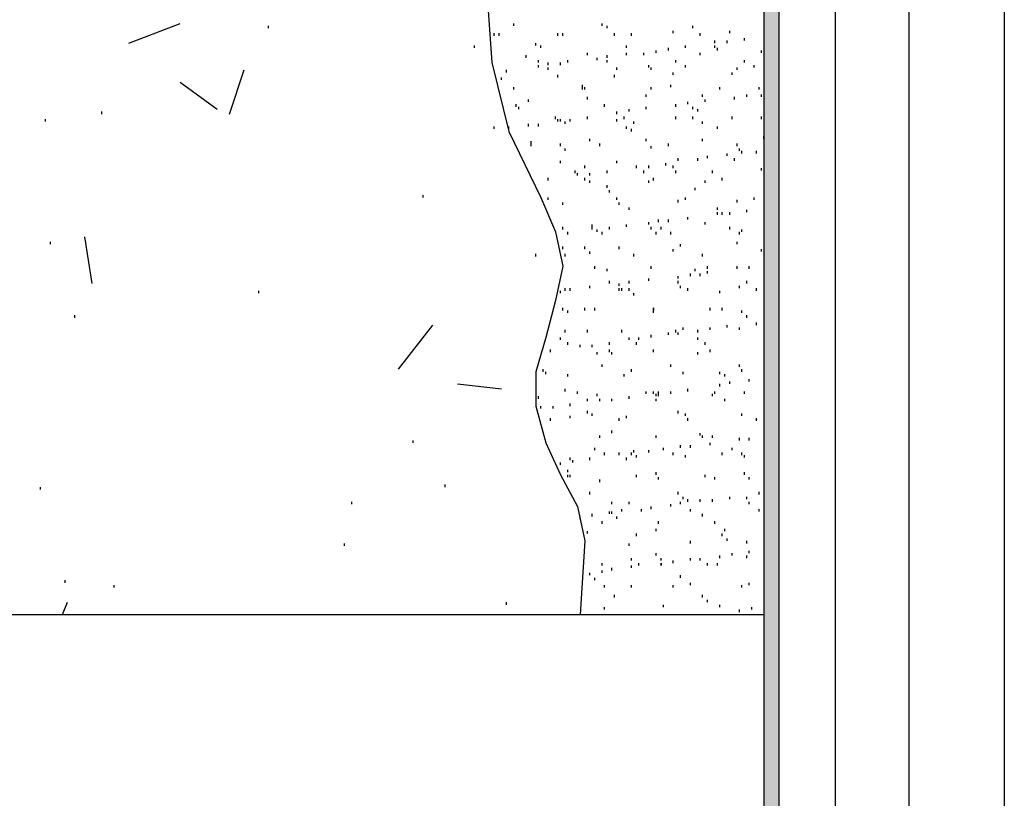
# Model space of a CAD drawing. Header units: millimetres. Extents: x -261 to 187, y -214 to 106.
# Tile 287 of 656: x -131.97 to -131.301, y -152.401 to -151.872. Entities that reach past the tile are written whole.
import ezdxf

# ---------------------------------------------------------------- set-up
doc = ezdxf.new("R2010")
doc.units = ezdxf.units.MM
doc.header["$LTSCALE"] = 0.005
doc.header["$MEASUREMENT"] = 0
doc.layers.add('PDF_Geometry', color=4, linetype='Continuous')
doc.layers.add('PDF_Solid Fills', color=7, linetype='Continuous')

msp = doc.modelspace()

# ---------------------------------------------------------------- linework, layer by layer
at = {"layer": 'PDF_Geometry', "color": 7, "lineweight": 25}
for points in [[(-131.51397, -151.49594), (-131.48399, -151.49594), (-131.474, -151.49929), (-131.46566, -151.50596), (-131.46398, -151.51594), (-131.46398, -153.06428)], [(-131.604, -151.51762), (-131.63566, -151.60928), (-131.63898, -151.63428), (-131.63898, -151.6593), (-131.63231, -151.70762), (-131.63231, -151.73261), (-131.63398, -151.75596), (-131.64732, -151.80263), (-131.65231, -151.85262), (-131.64899, -151.90097), (-131.63733, -151.94764), (-131.61566, -151.99263), (-131.60567, -152.01595), (-131.60065, -152.0393), (-131.60567, -152.06262), (-131.61234, -152.08762), (-131.61897, -152.11097), (-131.61897, -152.13429), (-131.61234, -152.15928), (-131.60232, -152.18096), (-131.59066, -152.20263), (-131.58564, -152.22595), (-131.58899, -152.27594)], [(-131.40398, -151.54928), (-131.40398, -151.60761), (-131.41564, -151.61763), (-131.41564, -153.06428)], [(-131.36565, -151.5476), (-131.36565, -153.06428)], [(-131.30065, -151.5476), (-131.30065, -153.06428)], [(-131.454, -151.67261), (-131.454, -153.06428)], [(-131.89565, -151.88763), (-131.86067, -151.8743)], [(-131.63398, -151.87597), (-131.63398, -151.8743)], [(-131.57398, -151.87597), (-131.57398, -151.8743)], [(-131.80066, -151.87761), (-131.80066, -151.87597)], [(-131.64732, -151.88264), (-131.64732, -151.88096)], [(-131.64397, -151.88264), (-131.64397, -151.88096)], [(-131.604, -151.88264), (-131.604, -151.88096)], [(-131.60065, -151.88264), (-131.60065, -151.88096)], [(-131.57066, -151.87761), (-131.57066, -151.87597)], [(-131.56564, -151.88264), (-131.56564, -151.88096)], [(-131.55398, -151.88264), (-131.55398, -151.88096)], [(-131.52566, -151.88096), (-131.52566, -151.87929)], [(-131.5123, -151.87761), (-131.5123, -151.87597)], [(-131.50731, -151.88264), (-131.50731, -151.88096)], [(-131.4873, -151.88096), (-131.4873, -151.87929)], [(-131.61897, -151.88927), (-131.61897, -151.88763)], [(-131.49732, -151.88763), (-131.49732, -151.88596)], [(-131.48898, -151.88763), (-131.48898, -151.88596)], [(-131.47732, -151.88596), (-131.47732, -151.88428)], [(-131.66065, -151.89095), (-131.66065, -151.88927)], [(-131.61566, -151.89095), (-131.61566, -151.88927)], [(-131.584, -151.89594), (-131.584, -151.8943)], [(-131.55733, -151.89095), (-131.55733, -151.88927)], [(-131.55733, -151.89594), (-131.55733, -151.8943)], [(-131.54567, -151.89594), (-131.54567, -151.8943)], [(-131.53732, -151.8943), (-131.53732, -151.89262)], [(-131.52898, -151.89262), (-131.52898, -151.89095)], [(-131.51732, -151.89095), (-131.51732, -151.88927)], [(-131.50731, -151.89594), (-131.50731, -151.8943)], [(-131.49732, -151.89095), (-131.49732, -151.88927)], [(-131.49565, -151.89262), (-131.49565, -151.89095)], [(-131.46566, -151.8943), (-131.46566, -151.89262)], [(-131.62564, -151.89762), (-131.62564, -151.89594)], [(-131.61733, -151.90097), (-131.61733, -151.89929)], [(-131.61066, -151.90261), (-131.61066, -151.90097)], [(-131.60232, -151.90261), (-131.60232, -151.90097)], [(-131.59733, -151.90097), (-131.59733, -151.89929)], [(-131.57733, -151.89929), (-131.57733, -151.89762)], [(-131.57066, -151.89762), (-131.57066, -151.89594)], [(-131.57066, -151.90097), (-131.57066, -151.89929)], [(-131.52399, -151.90097), (-131.52399, -151.89929)], [(-131.47732, -151.90097), (-131.47732, -151.89929)], [(-131.82733, -151.93594), (-131.81732, -151.90596)], [(-131.63898, -151.90763), (-131.63898, -151.90596)], [(-131.61733, -151.90428), (-131.61733, -151.90261)], [(-131.61066, -151.90596), (-131.61066, -151.90428)], [(-131.56399, -151.90596), (-131.56399, -151.90428)], [(-131.54232, -151.90428), (-131.54232, -151.90261)], [(-131.54064, -151.90596), (-131.54064, -151.90428)], [(-131.52566, -151.90928), (-131.52566, -151.90763)], [(-131.51732, -151.90428), (-131.51732, -151.90261)], [(-131.48566, -151.90928), (-131.48566, -151.90763)], [(-131.48231, -151.90596), (-131.48231, -151.90428)], [(-131.47065, -151.90428), (-131.47065, -151.90261)], [(-131.86067, -151.9143), (-131.83567, -151.93263)], [(-131.64233, -151.91263), (-131.64233, -151.91095)], [(-131.604, -151.91095), (-131.604, -151.90928)], [(-131.56564, -151.91095), (-131.56564, -151.90928)], [(-131.63398, -151.91929), (-131.63398, -151.91762)], [(-131.58731, -151.91929), (-131.58731, -151.91762), (-131.58731, -151.91594)], [(-131.58564, -151.91929), (-131.58564, -151.91762)], [(-131.54064, -151.91929), (-131.54064, -151.91762)], [(-131.52734, -151.91762), (-131.52734, -151.91594)], [(-131.49397, -151.91929), (-131.49397, -151.91762)], [(-131.46733, -151.91929), (-131.46733, -151.91762)], [(-131.624, -151.9276), (-131.624, -151.92596)], [(-131.584, -151.92596), (-131.584, -151.92428)], [(-131.54399, -151.92428), (-131.54399, -151.92261)], [(-131.51565, -151.92928), (-131.51565, -151.9276)], [(-131.50566, -151.92428), (-131.50566, -151.92261)], [(-131.50399, -151.9276), (-131.50399, -151.92596)], [(-131.48399, -151.92596), (-131.48399, -151.92428)], [(-131.47564, -151.92428), (-131.47564, -151.92261)], [(-131.46566, -151.92428), (-131.46566, -151.92261)], [(-131.91401, -151.93594), (-131.91401, -151.93427)], [(-131.63231, -151.93095), (-131.63231, -151.92928)], [(-131.63067, -151.93263), (-131.63067, -151.93095)], [(-131.5723, -151.93095), (-131.5723, -151.92928)], [(-131.56399, -151.93594), (-131.56399, -151.93427)], [(-131.55565, -151.93427), (-131.55565, -151.93263)], [(-131.54399, -151.93263), (-131.54399, -151.93095)], [(-131.52399, -151.93095), (-131.52399, -151.92928)], [(-131.5123, -151.93263), (-131.5123, -151.93095)], [(-131.50898, -151.93427), (-131.50898, -151.93263)], [(-131.9523, -151.94094), (-131.9523, -151.93929)], [(-131.60567, -151.93929), (-131.60567, -151.93762)], [(-131.604, -151.94094), (-131.604, -151.93929)], [(-131.60232, -151.94094), (-131.60232, -151.93929)], [(-131.599, -151.94261), (-131.599, -151.94094)], [(-131.59565, -151.94094), (-131.59565, -151.93929)], [(-131.584, -151.93929), (-131.584, -151.93762)], [(-131.56399, -151.94094), (-131.56399, -151.93929)], [(-131.559, -151.93929), (-131.559, -151.93762)], [(-131.55233, -151.94261), (-131.55233, -151.94094)], [(-131.52399, -151.93929), (-131.52399, -151.93762)], [(-131.5123, -151.93929), (-131.5123, -151.93762)], [(-131.50566, -151.94261), (-131.50566, -151.94094)], [(-131.48566, -151.93929), (-131.48566, -151.93762)], [(-131.46566, -151.93929), (-131.46566, -151.93762)], [(-131.64732, -151.94596), (-131.64732, -151.94429)], [(-131.63733, -151.94596), (-131.63733, -151.94429)], [(-131.624, -151.94429), (-131.624, -151.94261)], [(-131.61733, -151.94429), (-131.61733, -151.94261)], [(-131.55733, -151.94596), (-131.55733, -151.94429)], [(-131.55398, -151.94764), (-131.55398, -151.94596)], [(-131.49565, -151.94596), (-131.49565, -151.94429)], [(-131.62232, -151.95762), (-131.62232, -151.95595), (-131.62232, -151.9543)], [(-131.58232, -151.9543), (-131.58232, -151.95263)], [(-131.54399, -151.9543), (-131.54399, -151.95263)], [(-131.50566, -151.9543), (-131.50566, -151.95263)], [(-131.46398, -151.95263), (-131.46398, -151.95095)], [(-131.60232, -151.95762), (-131.60232, -151.95595)], [(-131.599, -151.96097), (-131.599, -151.9593)], [(-131.57565, -151.95762), (-131.57565, -151.95595)], [(-131.54064, -151.9593), (-131.54064, -151.95762)], [(-131.52898, -151.95762), (-131.52898, -151.95595)], [(-131.48231, -151.95762), (-131.48231, -151.95595)], [(-131.48064, -151.96097), (-131.48064, -151.9593)], [(-131.47899, -151.96261), (-131.47899, -151.96097)], [(-131.46898, -151.96261), (-131.46898, -151.96097)], [(-131.60232, -151.96928), (-131.60232, -151.96764)], [(-131.56399, -151.96928), (-131.56399, -151.96764)], [(-131.52231, -151.96764), (-131.52231, -151.96596)], [(-131.50898, -151.96764), (-131.50898, -151.96596)], [(-131.50231, -151.96596), (-131.50231, -151.96429)], [(-131.48898, -151.96429), (-131.48898, -151.96261)], [(-131.48399, -151.96764), (-131.48399, -151.96596)], [(-131.5923, -151.97595), (-131.5923, -151.97427)], [(-131.58564, -151.97263), (-131.58564, -151.97096)], [(-131.57066, -151.97595), (-131.57066, -151.97427)], [(-131.55066, -151.97263), (-131.55066, -151.97096)], [(-131.54567, -151.97595), (-131.54567, -151.97427)], [(-131.54232, -151.97263), (-131.54232, -151.97096)], [(-131.53066, -151.97096), (-131.53066, -151.96928)], [(-131.52566, -151.97263), (-131.52566, -151.97096)], [(-131.52399, -151.97595), (-131.52399, -151.97427)], [(-131.499, -151.97595), (-131.499, -151.97427)], [(-131.46566, -151.97427), (-131.46566, -151.97263)], [(-131.61066, -151.98094), (-131.61066, -151.9793)], [(-131.59066, -151.97762), (-131.59066, -151.97595)], [(-131.58564, -151.98094), (-131.58564, -151.9793)], [(-131.58232, -151.97762), (-131.58232, -151.97595)], [(-131.58232, -151.98262), (-131.58232, -151.98094)], [(-131.54232, -151.98262), (-131.54232, -151.98094)], [(-131.539, -151.98094), (-131.539, -151.9793)], [(-131.50399, -151.98262), (-131.50399, -151.98094)], [(-131.49233, -151.98094), (-131.49233, -151.9793)], [(-131.57066, -151.98596), (-131.57066, -151.98429)], [(-131.56899, -151.98928), (-131.56899, -151.98761)], [(-131.51066, -151.98761), (-131.51066, -151.98596)], [(-131.69566, -151.99263), (-131.69566, -151.99096)], [(-131.61066, -151.99427), (-131.61066, -151.99263)], [(-131.56399, -151.99427), (-131.56399, -151.99263)], [(-131.52231, -151.99595), (-131.52231, -151.99427)], [(-131.51732, -151.99427), (-131.51732, -151.99263)], [(-131.48231, -151.99595), (-131.48231, -151.99427)], [(-131.47065, -151.99427), (-131.47065, -151.99263)], [(-131.60065, -151.99762), (-131.60065, -151.99595)], [(-131.56232, -151.99762), (-131.56232, -151.99595)], [(-131.55565, -152.00094), (-131.55565, -151.9993)], [(-131.49565, -152.00094), (-131.49565, -151.9993)], [(-131.47564, -152.00262), (-131.47564, -152.00094)], [(-131.53565, -152.00928), (-131.53565, -152.00761)], [(-131.52898, -152.00928), (-131.52898, -152.00761)], [(-131.51565, -152.00761), (-131.51565, -152.00593)], [(-131.49565, -152.00429), (-131.49565, -152.00262)], [(-131.49233, -152.00429), (-131.49233, -152.00262)], [(-131.4873, -152.00429), (-131.4873, -152.00262)], [(-131.60065, -152.01428), (-131.60065, -152.0126)], [(-131.58065, -152.01428), (-131.58065, -152.0126), (-131.58065, -152.01096)], [(-131.57733, -152.01595), (-131.57733, -152.01428)], [(-131.56899, -152.01428), (-131.56899, -152.0126)], [(-131.55733, -152.0126), (-131.55733, -152.01096)], [(-131.54232, -152.01096), (-131.54232, -152.00928)], [(-131.54064, -152.01428), (-131.54064, -152.0126)], [(-131.53397, -152.01428), (-131.53397, -152.0126)], [(-131.50399, -152.01096), (-131.50399, -152.00928)], [(-131.4873, -152.01428), (-131.4873, -152.0126)], [(-131.47899, -152.01595), (-131.47899, -152.01428)], [(-131.92064, -152.05096), (-131.92566, -152.0193)], [(-131.59733, -152.01763), (-131.59733, -152.01595)], [(-131.57398, -152.01763), (-131.57398, -152.01595)], [(-131.53732, -152.01763), (-131.53732, -152.01595)], [(-131.52734, -152.01763), (-131.52734, -152.01595)], [(-131.48064, -152.01763), (-131.48064, -152.01595)], [(-131.94898, -152.02429), (-131.94898, -152.02262)], [(-131.60065, -152.02761), (-131.60065, -152.02597)], [(-131.58564, -152.02761), (-131.58564, -152.02597)], [(-131.56232, -152.02761), (-131.56232, -152.02597)], [(-131.52566, -152.02929), (-131.52566, -152.02761)], [(-131.52064, -152.02597), (-131.52064, -152.02429)], [(-131.48231, -152.02429), (-131.48231, -152.02262)], [(-131.46566, -152.02929), (-131.46566, -152.02761)], [(-131.61897, -152.03264), (-131.61897, -152.03096)], [(-131.599, -152.03264), (-131.599, -152.03096)], [(-131.58232, -152.03096), (-131.58232, -152.02929)], [(-131.55233, -152.03264), (-131.55233, -152.03096)], [(-131.50566, -152.03264), (-131.50566, -152.03096)], [(-131.57897, -152.04095), (-131.57897, -152.0393)], [(-131.57066, -152.04262), (-131.57066, -152.04095)], [(-131.54064, -152.04095), (-131.54064, -152.0393)], [(-131.51066, -152.04262), (-131.51066, -152.04095)], [(-131.50231, -152.04095), (-131.50231, -152.0393)], [(-131.48231, -152.04095), (-131.48231, -152.0393)], [(-131.474, -152.04095), (-131.474, -152.0393)], [(-131.54232, -152.04929), (-131.54232, -152.04761)], [(-131.52231, -152.04761), (-131.52231, -152.04597)], [(-131.51397, -152.04597), (-131.51397, -152.04429)], [(-131.50731, -152.04597), (-131.50731, -152.04429)], [(-131.50231, -152.04429), (-131.50231, -152.04262)], [(-131.599, -152.05595), (-131.599, -152.05428)], [(-131.59565, -152.05595), (-131.59565, -152.05428)], [(-131.58232, -152.05428), (-131.58232, -152.05264)], [(-131.56899, -152.05096), (-131.56899, -152.04929)], [(-131.56232, -152.05264), (-131.56232, -152.05096)], [(-131.56232, -152.05595), (-131.56232, -152.05428)], [(-131.56064, -152.05595), (-131.56064, -152.05428)], [(-131.55565, -152.05096), (-131.55565, -152.04929)], [(-131.55565, -152.05595), (-131.55565, -152.05428)], [(-131.52231, -152.05096), (-131.52231, -152.04929)], [(-131.52064, -152.05428), (-131.52064, -152.05264)], [(-131.51565, -152.05595), (-131.51565, -152.05428)], [(-131.48064, -152.05428), (-131.48064, -152.05264)], [(-131.47564, -152.05096), (-131.47564, -152.04929)], [(-131.46898, -152.05595), (-131.46898, -152.05428)], [(-131.80733, -152.05763), (-131.80733, -152.05595)], [(-131.60232, -152.05763), (-131.60232, -152.05595)], [(-131.55233, -152.05927), (-131.55233, -152.05763)], [(-131.49397, -152.05763), (-131.49397, -152.05595)], [(-131.60065, -152.06929), (-131.60065, -152.06761)], [(-131.58564, -152.06929), (-131.58564, -152.06761)], [(-131.57897, -152.06929), (-131.57897, -152.06761)], [(-131.50064, -152.06929), (-131.50064, -152.06761)], [(-131.49233, -152.06929), (-131.49233, -152.06761)], [(-131.93233, -152.07428), (-131.93233, -152.07261)], [(-131.59733, -152.07096), (-131.59733, -152.06929)], [(-131.539, -152.07096), (-131.539, -152.06929)], [(-131.47899, -152.07096), (-131.47899, -152.06929)], [(-131.47564, -152.07428), (-131.47564, -152.07261)], [(-131.71231, -152.10929), (-131.68899, -152.07927)], [(-131.519, -152.08262), (-131.519, -152.08095)], [(-131.50064, -152.08262), (-131.50064, -152.08095)], [(-131.48898, -152.08095), (-131.48898, -152.07927)], [(-131.48064, -152.08262), (-131.48064, -152.08095)], [(-131.46898, -152.07927), (-131.46898, -152.07763)], [(-131.60232, -152.08929), (-131.60232, -152.08762)], [(-131.599, -152.08427), (-131.599, -152.08262)], [(-131.584, -152.08427), (-131.584, -152.08262)], [(-131.56064, -152.08427), (-131.56064, -152.08262)], [(-131.55565, -152.08929), (-131.55565, -152.08762)], [(-131.54898, -152.08929), (-131.54898, -152.08762)], [(-131.54064, -152.08762), (-131.54064, -152.08594)], [(-131.52898, -152.08594), (-131.52898, -152.08427)], [(-131.52399, -152.08427), (-131.52399, -152.08262)], [(-131.52231, -152.08594), (-131.52231, -152.08427)], [(-131.50898, -152.08427), (-131.50898, -152.08262)], [(-131.50898, -152.08929), (-131.50898, -152.08762)], [(-131.59733, -152.09261), (-131.59733, -152.09097)], [(-131.58899, -152.09428), (-131.58899, -152.09261)], [(-131.58065, -152.09428), (-131.58065, -152.09261)], [(-131.56899, -152.09261), (-131.56899, -152.09097)], [(-131.55066, -152.09261), (-131.55066, -152.09097)], [(-131.50399, -152.09261), (-131.50399, -152.09097)], [(-131.60899, -152.09763), (-131.60899, -152.09596)], [(-131.57733, -152.09931), (-131.57733, -152.09763)], [(-131.56899, -152.09763), (-131.56899, -152.09596)], [(-131.56731, -152.09931), (-131.56731, -152.09763)], [(-131.539, -152.09763), (-131.539, -152.09596)], [(-131.50898, -152.09931), (-131.50898, -152.09763)], [(-131.50064, -152.09763), (-131.50064, -152.09596)], [(-131.57398, -152.10762), (-131.57398, -152.10597)], [(-131.52734, -152.10762), (-131.52734, -152.10597)], [(-131.48064, -152.10762), (-131.48064, -152.10597)], [(-131.61398, -152.11097), (-131.61398, -152.10929)], [(-131.61234, -152.11261), (-131.61234, -152.11097)], [(-131.59733, -152.11428), (-131.59733, -152.11261)], [(-131.559, -152.11428), (-131.559, -152.11261)], [(-131.55398, -152.11097), (-131.55398, -152.10929)], [(-131.519, -152.11261), (-131.519, -152.11097)], [(-131.49397, -152.11261), (-131.49397, -152.11097)], [(-131.49065, -152.11428), (-131.49065, -152.11261)], [(-131.47899, -152.11097), (-131.47899, -152.10929)], [(-131.67231, -152.11928), (-131.64233, -152.12263)], [(-131.49397, -152.12095), (-131.49397, -152.11928)], [(-131.4873, -152.11928), (-131.4873, -152.11763)], [(-131.474, -152.11763), (-131.474, -152.11596)], [(-131.61733, -152.12929), (-131.61733, -152.12762)], [(-131.599, -152.1243), (-131.599, -152.12263)], [(-131.59066, -152.12594), (-131.59066, -152.1243)], [(-131.57733, -152.12762), (-131.57733, -152.12594)], [(-131.55565, -152.12929), (-131.55565, -152.12762)], [(-131.54399, -152.12594), (-131.54399, -152.1243)], [(-131.539, -152.12594), (-131.539, -152.1243)], [(-131.53732, -152.12762), (-131.53732, -152.12594)], [(-131.53565, -152.12762), (-131.53565, -152.12594), (-131.53565, -152.1243)], [(-131.52734, -152.12594), (-131.52734, -152.1243)], [(-131.51565, -152.1243), (-131.51565, -152.12263)], [(-131.499, -152.12762), (-131.499, -152.12594)], [(-131.49732, -152.12594), (-131.49732, -152.1243)], [(-131.47732, -152.12594), (-131.47732, -152.1243)], [(-131.61566, -152.13596), (-131.61566, -152.13429)], [(-131.60731, -152.13596), (-131.60731, -152.13429)], [(-131.59565, -152.13429), (-131.59565, -152.13261)], [(-131.584, -152.13097), (-131.584, -152.12929)], [(-131.57565, -152.13097), (-131.57565, -152.12929)], [(-131.56731, -152.13097), (-131.56731, -152.12929)], [(-131.53732, -152.13097), (-131.53732, -152.12929)], [(-131.49065, -152.13097), (-131.49065, -152.12929)], [(-131.59565, -152.14263), (-131.59565, -152.14095)], [(-131.584, -152.13928), (-131.584, -152.1376)], [(-131.58065, -152.14095), (-131.58065, -152.13928)], [(-131.55733, -152.14263), (-131.55733, -152.14095)], [(-131.52231, -152.13928), (-131.52231, -152.1376)], [(-131.51732, -152.14095), (-131.51732, -152.13928)], [(-131.47899, -152.14095), (-131.47899, -152.13928)], [(-131.60899, -152.14427), (-131.60899, -152.14263)], [(-131.56232, -152.14427), (-131.56232, -152.14263)], [(-131.51565, -152.14427), (-131.51565, -152.14263)], [(-131.46898, -152.14427), (-131.46898, -152.14263)], [(-131.57565, -152.15596), (-131.57565, -152.15429)], [(-131.56731, -152.15261), (-131.56731, -152.15094)], [(-131.53732, -152.15596), (-131.53732, -152.15429)], [(-131.50731, -152.15429), (-131.50731, -152.15261)], [(-131.50566, -152.15596), (-131.50566, -152.15429)], [(-131.499, -152.15596), (-131.499, -152.15429)], [(-131.70233, -152.15928), (-131.70233, -152.15761)], [(-131.52064, -152.16263), (-131.52064, -152.16096)], [(-131.51397, -152.16263), (-131.51397, -152.16096)], [(-131.50064, -152.16096), (-131.50064, -152.15928)], [(-131.48064, -152.15761), (-131.48064, -152.15596)], [(-131.474, -152.15761), (-131.474, -152.15596)], [(-131.57897, -152.16427), (-131.57897, -152.16263)], [(-131.5723, -152.16762), (-131.5723, -152.16595)], [(-131.56232, -152.16762), (-131.56232, -152.16595)], [(-131.55398, -152.16762), (-131.55398, -152.16595)], [(-131.55233, -152.16595), (-131.55233, -152.16427)], [(-131.55066, -152.1693), (-131.55066, -152.16762)], [(-131.54232, -152.16595), (-131.54232, -152.16427)], [(-131.53233, -152.16427), (-131.53233, -152.16263)], [(-131.52566, -152.16762), (-131.52566, -152.16595)], [(-131.51732, -152.1693), (-131.51732, -152.16762)], [(-131.49233, -152.16762), (-131.49233, -152.16595)], [(-131.48566, -152.16427), (-131.48566, -152.16263)], [(-131.47899, -152.16762), (-131.47899, -152.16595)], [(-131.47732, -152.1693), (-131.47732, -152.16762)], [(-131.60232, -152.17429), (-131.60232, -152.17261)], [(-131.59565, -152.17097), (-131.59565, -152.1693)], [(-131.59398, -152.17261), (-131.59398, -152.17097)], [(-131.58232, -152.17097), (-131.58232, -152.1693)], [(-131.55733, -152.17097), (-131.55733, -152.1693)], [(-131.59733, -152.17928), (-131.59733, -152.17764)], [(-131.59733, -152.18263), (-131.59733, -152.18096)], [(-131.59565, -152.18263), (-131.59565, -152.18096)], [(-131.55066, -152.18263), (-131.55066, -152.18096)], [(-131.53732, -152.18096), (-131.53732, -152.17928)], [(-131.50399, -152.18263), (-131.50399, -152.18096)], [(-131.47732, -152.18096), (-131.47732, -152.17928)], [(-131.68065, -152.1893), (-131.68065, -152.18762)], [(-131.57565, -152.18595), (-131.57565, -152.18431)], [(-131.53565, -152.18431), (-131.53565, -152.18263)], [(-131.49732, -152.18431), (-131.49732, -152.18263)], [(-131.474, -152.18431), (-131.474, -152.18263)], [(-131.95565, -152.19097), (-131.95565, -152.1893)], [(-131.58232, -152.19429), (-131.58232, -152.19262)], [(-131.52231, -152.19429), (-131.52231, -152.19262)], [(-131.46733, -152.19429), (-131.46733, -152.19262)], [(-131.74398, -152.20096), (-131.74398, -152.19928)], [(-131.56731, -152.20096), (-131.56731, -152.19928)], [(-131.55565, -152.20096), (-131.55565, -152.19928)], [(-131.52734, -152.20263), (-131.52734, -152.20096)], [(-131.52064, -152.20096), (-131.52064, -152.19928)], [(-131.519, -152.19761), (-131.519, -152.19597)], [(-131.51565, -152.19928), (-131.51565, -152.19761)], [(-131.50731, -152.19928), (-131.50731, -152.19761)], [(-131.499, -152.19928), (-131.499, -152.19761)], [(-131.4873, -152.19761), (-131.4873, -152.19597)], [(-131.47564, -152.19761), (-131.47564, -152.19597)], [(-131.474, -152.20096), (-131.474, -152.19928)], [(-131.58065, -152.2093), (-131.58065, -152.20763)], [(-131.56899, -152.20763), (-131.56899, -152.20595)], [(-131.56731, -152.20763), (-131.56731, -152.20595)], [(-131.56064, -152.20595), (-131.56064, -152.20428)], [(-131.54731, -152.20595), (-131.54731, -152.20428)], [(-131.54064, -152.20428), (-131.54064, -152.20263)], [(-131.51397, -152.20595), (-131.51397, -152.20428)], [(-131.50566, -152.2093), (-131.50566, -152.20763)], [(-131.46733, -152.20595), (-131.46733, -152.20428)], [(-131.58899, -152.21094), (-131.58899, -152.2093)], [(-131.57398, -152.21429), (-131.57398, -152.21262)], [(-131.56399, -152.21094), (-131.56399, -152.2093)], [(-131.53565, -152.21429), (-131.53565, -152.21262)], [(-131.49732, -152.21429), (-131.49732, -152.21262)], [(-131.584, -152.22096), (-131.584, -152.21929)], [(-131.55066, -152.2226), (-131.55066, -152.22096)], [(-131.53732, -152.21929), (-131.53732, -152.21761)], [(-131.49233, -152.2226), (-131.49233, -152.22096)], [(-131.49065, -152.21929), (-131.49065, -152.21761)], [(-131.749, -152.22927), (-131.749, -152.22763)], [(-131.55565, -152.22927), (-131.55565, -152.22763)], [(-131.51397, -152.22763), (-131.51397, -152.22595)], [(-131.48898, -152.22595), (-131.48898, -152.22428)], [(-131.47564, -152.22763), (-131.47564, -152.22595)], [(-131.53732, -152.23594), (-131.53732, -152.23429)], [(-131.49397, -152.23761), (-131.49397, -152.23594)], [(-131.48566, -152.23594), (-131.48566, -152.23429)], [(-131.47564, -152.23761), (-131.47564, -152.23594)], [(-131.474, -152.23429), (-131.474, -152.23262)], [(-131.57398, -152.24264), (-131.57398, -152.24096)], [(-131.55398, -152.23929), (-131.55398, -152.23761)], [(-131.55398, -152.24428), (-131.55398, -152.24264)], [(-131.54898, -152.24264), (-131.54898, -152.24096)], [(-131.53397, -152.23929), (-131.53397, -152.23761)], [(-131.52566, -152.24096), (-131.52566, -152.23929)], [(-131.51397, -152.23929), (-131.51397, -152.23761)], [(-131.50731, -152.23929), (-131.50731, -152.23761)], [(-131.50231, -152.24264), (-131.50231, -152.24096)], [(-131.49565, -152.24264), (-131.49565, -152.24096)], [(-131.58232, -152.2493), (-131.58232, -152.24763)], [(-131.57398, -152.24763), (-131.57398, -152.24595)], [(-131.56731, -152.24595), (-131.56731, -152.24428)], [(-131.52064, -152.25095), (-131.52064, -152.2493)], [(-131.939, -152.2543), (-131.939, -152.25262)], [(-131.90566, -152.25761), (-131.90566, -152.25597)], [(-131.57897, -152.25262), (-131.57897, -152.25095)], [(-131.5723, -152.25761), (-131.5723, -152.25597)], [(-131.55398, -152.25761), (-131.55398, -152.25597)], [(-131.52566, -152.25761), (-131.52566, -152.25597)], [(-131.51397, -152.25597), (-131.51397, -152.2543)], [(-131.47899, -152.25761), (-131.47899, -152.25597)], [(-131.474, -152.25597), (-131.474, -152.2543)], [(-131.56564, -152.26428), (-131.56564, -152.26264)], [(-131.50566, -152.26428), (-131.50566, -152.26264)], [(-131.94064, -152.27594), (-131.93732, -152.26763)], [(-131.63898, -152.2693), (-131.63898, -152.26763)], [(-131.53233, -152.27095), (-131.53233, -152.2693)], [(-131.50231, -152.26763), (-131.50231, -152.26596)], [(-131.49397, -152.27095), (-131.49397, -152.2693)], [(-132.34399, -152.27594), (-131.46398, -152.27594)], [(-131.5723, -152.27262), (-131.5723, -152.27095)], [(-131.48064, -152.2743), (-131.48064, -152.27262)], [(-131.47233, -152.27262), (-131.47233, -152.27095)]]:
    msp.add_lwpolyline(points, dxfattribs=at)
for points in [[(-131.539, -152.06761), (-131.539, -152.06929)], [(-131.53397, -152.24096), (-131.53397, -152.24264)]]:
    msp.add_lwpolyline(points, close=True, dxfattribs=at)
at = {"layer": 'PDF_Solid Fills', "color": 7, "lineweight": 30, "transparency": 33554559}
for points in [[(-131.46398, -151.67261), (-131.46398, -153.06428), (-131.454, -153.06428)], [(-131.46398, -151.67261), (-131.454, -151.67261), (-131.454, -153.06428)]]:
    msp.add_solid(points, dxfattribs=at)

doc.saveas('drawing.dxf')
